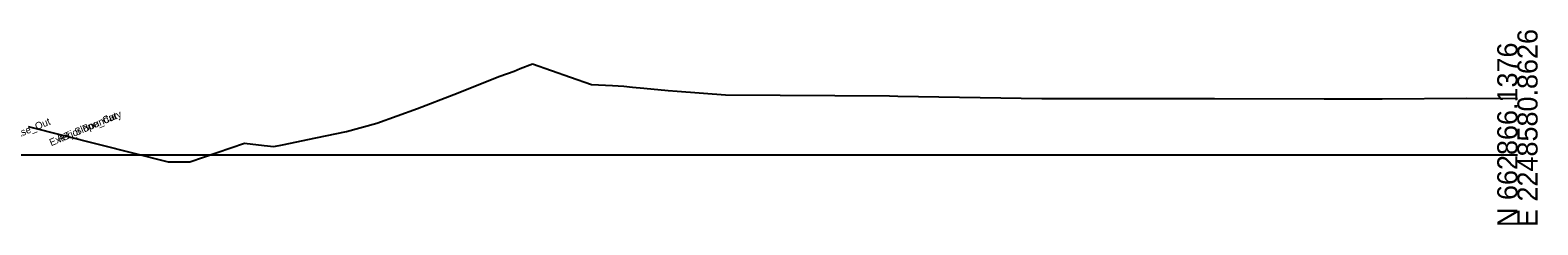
# Model space of a CAD drawing. Extents: x -26 to 2603, y -10 to 9566.
# Drawn here: x 393.3 to 602.8, y 8490.3 to 8517.3 of the extents above; entities that cross this region are included whole.
import ezdxf

# ---------------------------------------------------------------- set-up
doc = ezdxf.new("R2010")
doc.units = 0
for name, color, linetype in [('Exist Cross Section Cell', 7, 'Continuous'), ('Exist XS Ground Line', 7, 'Continuous'), ('Scratch_Level_9', 7, 'Continuous')]:
    doc.layers.add(name, color=color, linetype=linetype)

msp = doc.modelspace()

# ---------------------------------------------------------------- linework, layer by layer
at = {"layer": 'Exist Cross Section Cell'}
msp.add_line((300, 8500), (600, 8500), dxfattribs=at)
at = {"layer": 'Exist XS Ground Line'}
for p, q in [((452.18, 8508.38), (458.55, 8510.96)), ((458.55, 8510.96), (460.56, 8511.64)), ((460.56, 8511.64), (461.38, 8512.01)), ((461.38, 8512.01), (463.08, 8512.67)), ((463.08, 8512.67), (468.39, 8510.81)), ((468.39, 8510.81), (471.28, 8509.77)), ((471.28, 8509.77), (474.23, 8509.64)), ((474.23, 8509.64), (475.8, 8509.56)), ((475.8, 8509.56), (476.99, 8509.41)), ((476.99, 8509.41), (478.59, 8509.29)), ((478.59, 8509.29), (481.93, 8508.94)), ((481.93, 8508.94), (483.19, 8508.85)), ((483.19, 8508.85), (489.94, 8508.36)), ((447.1, 8506.47), (452.18, 8508.38)), ((489.94, 8508.36), (512.72, 8508.19)), ((512.72, 8508.19), (513.89, 8508.18)), ((513.89, 8508.18), (533.88, 8507.84)), ((533.88, 8507.84), (536.02, 8507.82)), ((536.02, 8507.82), (552.97, 8507.84)), ((552.97, 8507.84), (557.9, 8507.82)), ((557.9, 8507.82), (573.12, 8507.81)), ((573.12, 8507.81), (581.22, 8507.79)), ((581.22, 8507.79), (592.91, 8507.89)), ((592.91, 8507.89), (600, 8507.86)), ((441.45, 8504.4), (447.1, 8506.47)), ((393, 8503.93), (412.44, 8499.07)), ((432.99, 8502.36), (437.24, 8503.27)), ((437.24, 8503.27), (441.45, 8504.4)), ((415.44, 8499.07), (423.08, 8501.62)), ((423.08, 8501.62), (425.81, 8501.31)), ((425.81, 8501.31), (427.13, 8501.19)), ((427.13, 8501.19), (428.33, 8501.4)), ((428.33, 8501.4), (432.99, 8502.36)), ((412.44, 8499.07), (415.44, 8499.07))]:
    msp.add_line(p, q, dxfattribs=at)

# ---------------------------------------------------------------- texts
at = {"layer": 'Exist Cross Section Cell'}
for s, p in [('E 2248580.8626', (602.8, 8490)), ('N 662866.1376', (600, 8490))]:
    msp.add_text(s, height=2.8, rotation=90, dxfattribs=at).set_placement(p)
at = {"layer": 'Scratch_Level_9'}
for s, p in [('RT_SS_Ditch_Base_Out', (382.52, 8498.6)), ('Exterior Boundary', (396.19, 8501.21)), ('RT_Slope_Cut', (397.37, 8501.71))]:
    msp.add_text(s, height=1, rotation=22.5575, dxfattribs=at).set_placement(p)

doc.saveas('drawing.dxf')
